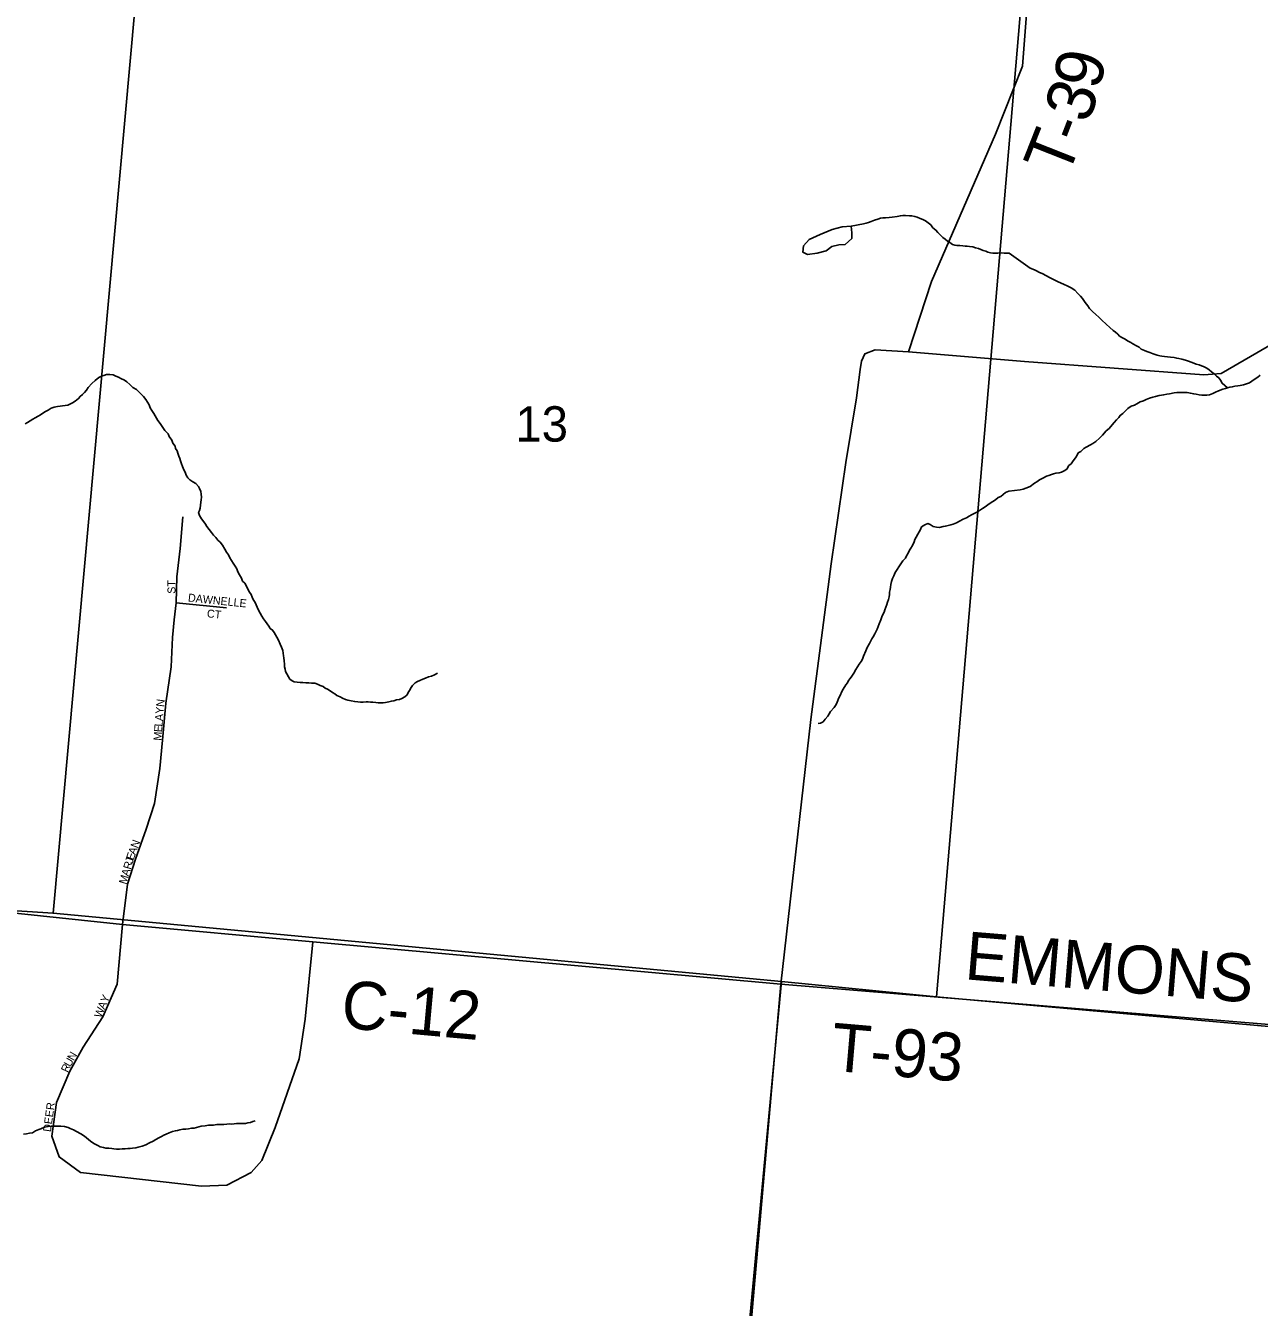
# Model space of a CAD drawing. Extents: x 0 to 1064, y 0 to 440.
# Drawn here: x 294.9 to 318.26, y 241.92 to 266.19 of the extents above; entities that cross this region are included whole.
import ezdxf

# ---------------------------------------------------------------- set-up
doc = ezdxf.new("R2010")
doc.units = 0
for name, color, linetype in [('GM_X_County_Road', 7, 'Continuous'), ('GM_X_County_Road_Text', 7, 'Continuous'), ('GM_X_Minor_Lake', 7, 'Continuous'), ('GM_X_Minor_River', 7, 'Continuous'), ('GM_X_Section', 7, 'Continuous'), ('GM_X_Section_Text', 7, 'Continuous'), ('GM_X_Township_Road', 7, 'Continuous'), ('GM_X_Township_Road_Text', 7, 'Continuous'), ('GM_X_Township_Subdivision', 7, 'Continuous'), ('GM_X_Township_Subdivision_Text', 7, 'Continuous')]:
    doc.layers.add(name, color=color, linetype=linetype)

msp = doc.modelspace()

# ---------------------------------------------------------------- linework, layer by layer
at = {"layer": 'GM_X_County_Road'}
msp.add_lwpolyline([(290.404, 249.835), (296.737, 249.166), (300.343, 248.84), (309.202, 248.038), (309.772, 253.052), (310.157, 255.994), (310.43, 257.917), (310.633, 259.141), (310.705, 259.675), (310.727, 259.833), (310.792, 259.971), (310.985, 260.049), (311.619, 260.01), (313.814, 259.825), (317.21, 259.576), (317.537, 259.602), (318.967, 260.427)], dxfattribs=at)
at = {"layer": 'GM_X_Minor_Lake'}
for points in [[(310.546, 262.267), (310.531, 262.389), (310.366, 262.375), (310.176, 262.324), (309.948, 262.233), (309.739, 262.14)], [(309.739, 262.14), (309.632, 262.015), (309.617, 261.9), (309.708, 261.855), (309.891, 261.881), (310.057, 261.926), (310.168, 262.008), (310.297, 262.036), (310.419, 262.045), (310.549, 262.157), (310.546, 262.267)]]:
    msp.add_lwpolyline(points, dxfattribs=at)
at = {"layer": 'GM_X_Minor_River'}
for points in [[(310.531, 262.389), (310.767, 262.437), (310.816, 262.448), (310.859, 262.459), (310.914, 262.481), (310.976, 262.504), (311.037, 262.52), (311.087, 262.543), (311.13, 262.548), (311.184, 262.546), (311.252, 262.556), (311.307, 262.56), (311.405, 262.575), (311.466, 262.586), (311.509, 262.59), (311.563, 262.595), (311.636, 262.587), (311.679, 262.585), (311.739, 262.571), (311.781, 262.558), (311.842, 262.538), (311.89, 262.518), (311.938, 262.492), (311.991, 262.454), (312.039, 262.416), (312.079, 262.36), (312.139, 262.316), (312.174, 262.272), (312.215, 262.235), (312.268, 262.178), (312.316, 262.141), (312.357, 262.109), (312.399, 262.083), (312.453, 262.045), (312.495, 262.032), (312.537, 262.024), (312.592, 262.023), (312.647, 262.021), (312.689, 262.014), (312.732, 262.012), (312.774, 262.005), (312.835, 261.997), (312.889, 261.983), (312.943, 261.969), (312.991, 261.95), (313.033, 261.93), (313.082, 261.917), (313.124, 261.897), (313.172, 261.883), (313.214, 261.882), (313.269, 261.88), (313.312, 261.879), (313.373, 261.883), (313.428, 261.882), (313.47, 261.88), (313.525, 261.879), (313.924, 261.596)], [(313.924, 261.596), (314.003, 261.564), (314.045, 261.545), (314.099, 261.513), (314.147, 261.494), (314.232, 261.45), (314.286, 261.419), (314.328, 261.4), (314.377, 261.374), (314.437, 261.343), (314.509, 261.311), (314.552, 261.292), (314.636, 261.254), (314.696, 261.222), (314.769, 261.179), (314.828, 261.117), (314.876, 261.067), (314.911, 261.018), (314.965, 260.944), (315.012, 260.882), (315.048, 260.833), (315.101, 260.777), (315.167, 260.715), (315.221, 260.665), (315.28, 260.609), (315.364, 260.535), (315.43, 260.473), (315.496, 260.417), (315.538, 260.385), (315.58, 260.348), (315.615, 260.305), (315.669, 260.273), (315.724, 260.248), (315.766, 260.217), (315.826, 260.185), (315.868, 260.16), (315.934, 260.122), (315.983, 260.097), (316.025, 260.06), (316.085, 260.034), (316.133, 260.015), (316.188, 259.996), (316.254, 259.97), (316.327, 259.945), (316.376, 259.938), (316.418, 259.931), (316.467, 259.924), (316.521, 259.917), (316.582, 259.91), (316.649, 259.902), (316.698, 259.889), (316.74, 259.882), (316.795, 259.869), (316.862, 259.856), (316.922, 259.837), (316.971, 259.817), (317.019, 259.798), (317.067, 259.779), (317.122, 259.766), (317.164, 259.747), (317.207, 259.734), (317.267, 259.702), (317.309, 259.671), (317.357, 259.634), (317.405, 259.596), (317.453, 259.553), (317.495, 259.516), (317.524, 259.472), (317.559, 259.417), (317.661, 259.33)], [(294.896, 258.646), (294.94, 258.675), (294.99, 258.704), (295.039, 258.739), (295.083, 258.762), (295.138, 258.791), (295.188, 258.82), (295.232, 258.849), (295.282, 258.884), (295.331, 258.906), (295.387, 258.947), (295.443, 258.964), (295.504, 258.974), (295.559, 258.984), (295.602, 258.989), (295.651, 258.994), (295.7, 259.004), (295.743, 259.021), (295.792, 259.044), (295.842, 259.079), (295.905, 259.125), (295.936, 259.167), (295.98, 259.202), (296.018, 259.243), (296.056, 259.285), (296.088, 259.338), (296.157, 259.409), (296.22, 259.468), (296.289, 259.526), (296.339, 259.549), (296.382, 259.566), (296.437, 259.583), (296.498, 259.581), (296.559, 259.573), (296.613, 259.553), (296.661, 259.533), (296.709, 259.507), (296.775, 259.475), (296.822, 259.443), (296.875, 259.393), (296.934, 259.336), (297, 259.298)], [(313.732, 257.399), (313.787, 257.41), (313.842, 257.428), (313.923, 257.463), (314.003, 257.522), (314.047, 257.552), (314.102, 257.587), (314.176, 257.628), (314.232, 257.658), (314.275, 257.669), (314.324, 257.687), (314.367, 257.704), (314.41, 257.715), (314.471, 257.72), (314.514, 257.732), (314.564, 257.755), (314.619, 257.791), (314.657, 257.857), (314.701, 257.893), (314.739, 257.947), (314.783, 258.001), (314.814, 258.055), (314.834, 258.097), (314.883, 258.127), (314.939, 258.181), (314.982, 258.204), (315.063, 258.251), (315.106, 258.275), (315.168, 258.316), (315.236, 258.376), (315.293, 258.436), (315.361, 258.514), (315.417, 258.561), (315.474, 258.627), (315.511, 258.675), (315.555, 258.723), (315.599, 258.765), (315.624, 258.807), (315.674, 258.843), (315.717, 258.879), (315.774, 258.938), (315.835, 258.98), (315.897, 259.003), (315.94, 259.027), (316.008, 259.062), (316.07, 259.085), (316.119, 259.109), (316.181, 259.132), (316.242, 259.155), (316.297, 259.166), (316.365, 259.183), (316.408, 259.189), (316.45, 259.2), (316.512, 259.211), (316.561, 259.216), (316.646, 259.233), (316.701, 259.238), (316.763, 259.243), (316.836, 259.242), (316.897, 259.24), (316.957, 259.227), (317.018, 259.214), (317.067, 259.207), (317.121, 259.2), (317.17, 259.193), (317.225, 259.192), (317.268, 259.191), (317.317, 259.196), (317.378, 259.219), (317.434, 259.249), (317.489, 259.272), (317.569, 259.307), (317.618, 259.319), (317.661, 259.33), (317.704, 259.341), (317.747, 259.347), (317.796, 259.358), (317.857, 259.369), (317.9, 259.374), (317.961, 259.385), (318.017, 259.403), (318.072, 259.426), (318.122, 259.455), (318.165, 259.485), (318.233, 259.533), (318.277, 259.568)], [(297, 259.298), (297.047, 259.254), (297.089, 259.21), (297.136, 259.166), (297.177, 259.11), (297.211, 259.055), (297.24, 259.005), (297.263, 258.95), (297.291, 258.9), (297.332, 258.845), (297.355, 258.801), (297.384, 258.752), (297.407, 258.709), (297.448, 258.653), (297.5, 258.578), (297.541, 258.522), (297.6, 258.46), (297.622, 258.411), (297.669, 258.336), (297.691, 258.281), (297.732, 258.225), (297.743, 258.182), (297.772, 258.139), (297.788, 258.09), (297.805, 258.035), (297.822, 257.992), (297.838, 257.948), (297.855, 257.893), (297.871, 257.838), (297.9, 257.777), (297.923, 257.733), (297.945, 257.678), (297.974, 257.623), (298.015, 257.585), (298.069, 257.547), (298.123, 257.515), (298.176, 257.464), (298.193, 257.421), (298.221, 257.366), (298.226, 257.317), (298.236, 257.262), (298.228, 257.208), (298.221, 257.166), (298.213, 257.105), (298.205, 257.051), (298.197, 257.008), (298.178, 256.967), (298.194, 256.911), (298.235, 256.849), (298.275, 256.793), (298.31, 256.75), (298.333, 256.701), (298.38, 256.645), (298.421, 256.589), (298.462, 256.539), (298.503, 256.495), (298.544, 256.445), (298.585, 256.407), (298.632, 256.351), (298.672, 256.277), (298.707, 256.215), (298.742, 256.166), (298.77, 256.11), (298.799, 256.061), (298.834, 256.011), (298.869, 255.955), (298.904, 255.9), (298.92, 255.845), (298.955, 255.789), (298.989, 255.727), (299.012, 255.672), (299.053, 255.628), (299.088, 255.572), (299.11, 255.517), (299.139, 255.461), (299.174, 255.418), (299.19, 255.369), (299.213, 255.325), (299.248, 255.264), (299.271, 255.22), (299.305, 255.134), (299.345, 255.06), (299.373, 255.005), (299.408, 254.955), (299.443, 254.905), (299.478, 254.862), (299.507, 254.818), (299.536, 254.775), (299.578, 254.743), (299.607, 254.694), (299.636, 254.651), (299.659, 254.607), (299.693, 254.552), (299.721, 254.478), (299.75, 254.422), (299.772, 254.355), (299.777, 254.306), (299.787, 254.257), (299.792, 254.215), (299.796, 254.16), (299.806, 254.099)], [(309.907, 252.973), (309.95, 252.978), (310.006, 253.007), (310.044, 253.054), (310.094, 253.113), (310.14, 253.203), (310.209, 253.274), (310.248, 253.333), (310.268, 253.381), (310.301, 253.459), (310.326, 253.507), (310.359, 253.579), (310.379, 253.627), (310.43, 253.704), (310.462, 253.746), (310.482, 253.788), (310.514, 253.829), (310.545, 253.871), (310.584, 253.93), (310.623, 253.996), (310.687, 254.097), (310.725, 254.15), (310.745, 254.192), (310.765, 254.246), (310.811, 254.348), (310.837, 254.414), (310.882, 254.486), (310.902, 254.528), (310.922, 254.576), (310.948, 254.617), (310.98, 254.671), (311.025, 254.761), (311.045, 254.809), (311.065, 254.863), (311.098, 254.94), (311.119, 255.013), (311.158, 255.084), (311.171, 255.126), (311.191, 255.174), (311.211, 255.228), (311.219, 255.271), (311.239, 255.325), (311.252, 255.373), (311.26, 255.415), (311.261, 255.458), (311.269, 255.512), (311.277, 255.554), (311.285, 255.609), (311.299, 255.663), (311.313, 255.717), (311.339, 255.771), (311.365, 255.831), (311.474, 255.998), (311.512, 256.051), (311.563, 256.104), (311.582, 256.146), (311.615, 256.2), (311.635, 256.254), (311.66, 256.295), (311.692, 256.343), (311.725, 256.415), (311.739, 256.457), (311.765, 256.505), (311.797, 256.558), (311.823, 256.6), (311.849, 256.648), (311.868, 256.696), (311.931, 256.736), (311.986, 256.759), (312.028, 256.74), (312.088, 256.707), (312.148, 256.693), (312.203, 256.686), (312.277, 256.701), (312.319, 256.712), (312.369, 256.723), (312.418, 256.734), (312.467, 256.75), (312.529, 256.773), (312.584, 256.807), (312.653, 256.842), (312.714, 256.87), (312.77, 256.899), (312.814, 256.928), (312.863, 256.951), (312.913, 256.973), (312.962, 257.008), (313.018, 257.043), (313.068, 257.078), (313.124, 257.112), (313.168, 257.148), (313.218, 257.176), (313.268, 257.211), (313.318, 257.252), (313.367, 257.275), (313.411, 257.31), (313.455, 257.345), (313.516, 257.374), (313.732, 257.399)], [(299.806, 254.099), (299.804, 254.044), (299.815, 254.001), (299.826, 253.958), (299.849, 253.915), (299.878, 253.86), (299.907, 253.816), (299.948, 253.785), (299.99, 253.765), (300.045, 253.757), (300.099, 253.75), (300.154, 253.748), (300.209, 253.746), (300.263, 253.745), (300.318, 253.737), (300.379, 253.735), (300.427, 253.721), (300.481, 253.695), (300.535, 253.675), (300.577, 253.644), (300.619, 253.624), (300.672, 253.592), (300.714, 253.561), (300.756, 253.535), (300.797, 253.503), (300.857, 253.477), (300.905, 253.452), (300.959, 253.426), (301.002, 253.418), (301.068, 253.404), (301.135, 253.39), (301.195, 253.382), (301.244, 253.38), (301.293, 253.379), (301.348, 253.383), (301.39, 253.382), (301.433, 253.381), (301.475, 253.379), (301.536, 253.371), (301.578, 253.364), (301.621, 253.363), (301.67, 253.367), (301.719, 253.372), (301.78, 253.382), (301.829, 253.399), (301.872, 253.403), (301.927, 253.42), (301.982, 253.43), (302.026, 253.447), (302.081, 253.476), (302.125, 253.517), (302.145, 253.559), (302.171, 253.601), (302.203, 253.654), (302.229, 253.696), (302.279, 253.743), (302.322, 253.772), (302.366, 253.789), (302.421, 253.812), (302.477, 253.834), (302.532, 253.857), (302.588, 253.873), (302.643, 253.896), (302.699, 253.925)], [(294.862, 245.196), (294.923, 245.207), (294.978, 245.217), (295.034, 245.227), (295.089, 245.262), (295.151, 245.285), (295.194, 245.301), (295.262, 245.33), (295.33, 245.346), (295.385, 245.35), (295.482, 245.353), (295.525, 245.352), (295.573, 245.35), (295.64, 245.342), (295.707, 245.328), (295.749, 245.309), (295.809, 245.283), (295.868, 245.25), (295.946, 245.205), (296, 245.173), (296.047, 245.135), (296.101, 245.091), (296.154, 245.047), (296.208, 245.015), (296.268, 244.983), (296.315, 244.957), (296.376, 244.949), (296.424, 244.936), (296.479, 244.934), (296.534, 244.926), (296.576, 244.919), (296.625, 244.917), (296.679, 244.916), (296.734, 244.92), (296.789, 244.924), (296.838, 244.929), (296.881, 244.928), (296.93, 244.932), (296.991, 244.942)], [(296.991, 244.942), (297.034, 244.953), (297.107, 244.969), (297.181, 244.997), (297.25, 245.032), (297.318, 245.066), (297.367, 245.095), (297.423, 245.129), (297.473, 245.152), (297.522, 245.181), (297.565, 245.198), (297.621, 245.227), (297.683, 245.249), (297.738, 245.265), (297.781, 245.27), (297.824, 245.281), (297.879, 245.292), (297.934, 245.296), (297.989, 245.3), (298.044, 245.311), (298.093, 245.315), (298.228, 245.348), (298.301, 245.357), (298.369, 245.367), (298.411, 245.372), (298.46, 245.371), (298.521, 245.381), (298.564, 245.38), (298.613, 245.384), (298.655, 245.383), (298.71, 245.387), (298.759, 245.392), (298.802, 245.391), (298.851, 245.395), (298.899, 245.4), (298.954, 245.398), (298.997, 245.403), (299.064, 245.401), (299.113, 245.411), (299.162, 245.422), (299.205, 245.439), (299.248, 245.45)]]:
    msp.add_lwpolyline(points, dxfattribs=at)
at = {"layer": 'GM_X_Section'}
for points in [[(297.266, 269.783), (295.423, 249.38), (293.94, 249.48), (278.753, 250.922), (280.582, 271.247)], [(297.266, 269.783), (313.896, 268.381), (313.894, 268.25), (312.147, 247.8), (309.214, 248.091), (295.423, 249.38)], [(313.894, 268.25), (330.081, 266.899), (328.44, 246.351), (325.578, 246.6), (312.147, 247.8)], [(295.423, 249.38), (309.214, 248.091), (307.602, 230.968), (292.003, 232.393), (293.94, 249.48)], [(312.147, 247.8), (325.578, 246.6), (323.945, 229.294), (307.602, 230.968), (309.214, 248.091)]]:
    msp.add_lwpolyline(points, close=True, dxfattribs=at)
at = {"layer": 'GM_X_Township_Road'}
for points in [[(311.619, 260.01), (312.056, 261.344), (313.267, 264.135), (313.776, 265.42), (314.203, 270.925)], [(307.703, 230.989), (309.202, 248.038)], [(309.202, 248.038), (325.478, 246.692)]]:
    msp.add_lwpolyline(points, dxfattribs=at)
at = {"layer": 'GM_X_Township_Subdivision'}
for points in [[(297.718, 254.939), (297.751, 255.256), (297.768, 255.754), (297.827, 256.287), (297.878, 256.887)], [(297.751, 255.256), (298.709, 255.166)], [(296.737, 249.166), (296.83, 249.931), (296.982, 250.404), (297.185, 250.971), (297.346, 251.461), (297.447, 252.12), (297.498, 252.661), (297.557, 253.362), (297.658, 254.047), (297.684, 254.605), (297.718, 254.939)], [(296.737, 249.166), (296.636, 248.038), (296.365, 247.421), (295.993, 246.846), (295.74, 246.389), (295.486, 245.798), (295.402, 245.164), (295.537, 244.767), (295.943, 244.471), (298.233, 244.217), (298.715, 244.234), (299.171, 244.471), (299.374, 244.699), (299.628, 245.324), (300.084, 246.626), (300.194, 247.378), (300.343, 248.84)]]:
    msp.add_lwpolyline(points, dxfattribs=at)

# ---------------------------------------------------------------- texts
at = {"layer": 'GM_X_County_Road_Text'}
msp.add_text('C-12', height=0.9091, rotation=354.8369, dxfattribs=at).set_placement((300.854, 247.217))
at = {"layer": 'GM_X_Section_Text'}
msp.add_text('13', height=0.6697, rotation=0, dxfattribs=at).set_placement((304.176, 258.311))
at = {"layer": 'GM_X_Township_Road_Text'}
for s, height, rotation, p in [('9', 0.909, 77.5584, (315.233, 264.95)), ('3', 0.909, 71.1898, (315.023, 264.314)), ('T', 0.909, 68.4302, (314.623, 263.288)), ('-', 0.909, 68.9961, (314.876, 263.93)), ('EMMONS', 0.9091, 355.3015, (312.665, 248.133)), ('T-93', 0.9091, 355.0608, (310.127, 246.404))]:
    msp.add_text(s, height=height, rotation=rotation, dxfattribs=at).set_placement(p)
at = {"layer": 'GM_X_Township_Subdivision_Text'}
for s, height, rotation, p in [('ST', 0.1515, 90, (297.741, 255.43)), ('DAWNELLE', 0.1515, 354.0689, (297.972, 255.285)), ('CT', 0.1515, 353.6638, (298.33, 254.986)), ('N', 0.152, 83.1433, (297.522, 253.282)), ('A', 0.152, 85.7248, (297.502, 253.017)), ('Y', 0.152, 85.7119, (297.512, 253.15)), ('E', 0.152, 85.7348, (297.486, 252.805)), ('L', 0.152, 85.7061, (297.494, 252.911)), ('M', 0.152, 85.7158, (297.474, 252.645)), ('N', 0.152, 69.6844, (297.026, 250.601)), ('J', 0.152, 73.0998, (296.927, 250.314)), ('E', 0.152, 71.2282, (296.946, 250.376)), ('A', 0.152, 69.7535, (296.98, 250.476)), ('A', 0.152, 73.3971, (296.854, 250.071)), ('R', 0.152, 73.4076, (296.893, 250.199)), ('M', 0.152, 73.4141, (296.809, 249.918)), ('Y', 0.152, 66.1929, (296.451, 247.672)), ('W', 0.152, 69.9005, (296.338, 247.389)), ('A', 0.152, 66.2017, (296.397, 247.55)), ('U', 0.152, 61.0006, (295.751, 246.46)), ('N', 0.152, 60.6482, (295.815, 246.577)), ('R', 0.152, 64.6515, (295.701, 246.354)), ('DEER', 0.1515, 82.097, (295.381, 245.234))]:
    msp.add_text(s, height=height, rotation=rotation, dxfattribs=at).set_placement(p)

doc.saveas('drawing.dxf')
